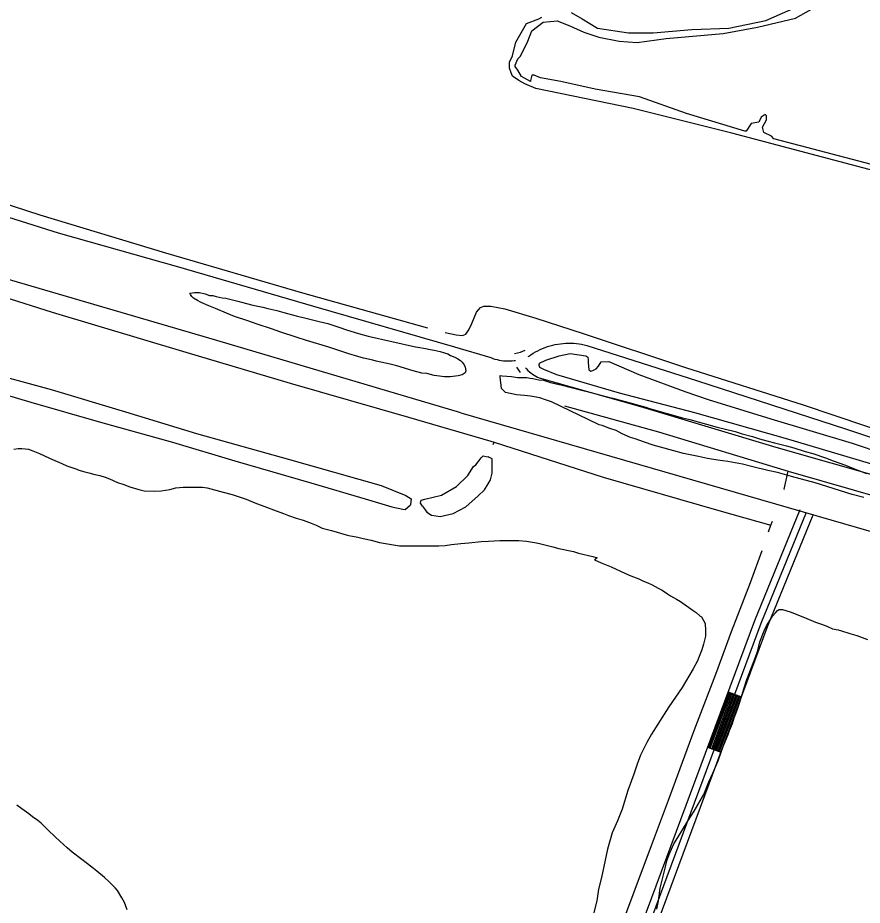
# Model space of a CAD drawing. Extents: x 3355677 to 3393573, y 612928 to 638357.
# Drawn here: x 3371751 to 3373539, y 631783 to 633662 of the extents above; entities that cross this region are included whole.
import ezdxf

# ---------------------------------------------------------------- set-up
doc = ezdxf.new("R2010")
doc.units = 0
for name, color, linetype in [('V-ROAD-CNTR', 7, 'Continuous'), ('V-SITE-VEGE', 7, 'Continuous'), ('V-TOPO-SHOR', 7, 'Continuous')]:
    doc.layers.add(name, color=color, linetype=linetype)

msp = doc.modelspace()

# ---------------------------------------------------------------- linework, layer by layer
at = {"layer": 'V-ROAD-CNTR'}
for p, q in [((3372807.1, 632922.1), (3372814.9, 632911.1)), ((3373255.3, 632234.9), (3373283.5, 632224.5)), ((3373211.8, 632117.7), (3373239.9, 632107.3))]:
    msp.add_line(p, q, dxfattribs=at)
for points in [[(3372689.3, 632825.7), (3372172.1, 632979.2), (3371663, 633127.9), (3371281.4, 633235.3), (3370843.5, 633369), (3370214.4, 633552.7), (3370031.1, 633601.7), (3369354.2, 633802.1), (3368798.3, 633962.4), (3368183.6, 634143), (3367760.5, 634265.5), (3367404.6, 634371.9), (3366885, 634523.8), (3366404.2, 634666.2), (3365988.3, 634788.7)], [(3372923, 633673.1), (3372945.9, 633660), (3372978.6, 633640.4), (3373044, 633630.5), (3373096.4, 633630.5), (3373178.2, 633637.1), (3373256.7, 633640.4), (3373335.2, 633656.7), (3373417, 633692.7)], [(3373786.5, 633276), (3373773.7, 633283.7), (3373750.8, 633290.2), (3373708.2, 633300.1), (3373263.3, 633417.9), (3373053.8, 633470.2), (3372847.7, 633512.7), (3372824.8, 633522.6), (3372811.7, 633529.1), (3372798.6, 633538.9), (3372795.4, 633545.5), (3372792.1, 633555.3), (3372792.1, 633568.4), (3372798.6, 633581.5), (3372805.2, 633610.9), (3372828.1, 633650.2), (3372854.3, 633660), (3372860.8, 633663.3)], [(3370435.8, 633632.6), (3370645, 633567.6), (3370902.5, 633485.9), (3371207.5, 633397.4), (3371517.8, 633307), (3371836.6, 633207), (3372091, 633134.9), (3372376.8, 633051.3), (3372675.6, 632965.5), (3372752.6, 632942.7), (3372756.9, 632941.1), (3372761.3, 632939.7), (3372765.8, 632938.5), (3372770.2, 632937.6), (3372774.8, 632936.8), (3372779.3, 632936.2), (3372783.9, 632935.8), (3372788.5, 632935.7), (3372793.1, 632935.8), (3372797.7, 632936), (3372802.3, 632936.5), (3372804.9, 632936.9)], [(3372831.4, 632944.9), (3372833, 632945.6), (3372837.6, 632948.8), (3372842.4, 632951.8), (3372847.2, 632954.6), (3372852.1, 632957.3), (3372857.2, 632959.7), (3372862.3, 632962), (3372867.6, 632964.1), (3372872.8, 632965.9), (3372878.2, 632967.6), (3372883.6, 632969), (3372889.1, 632970.3), (3372894.6, 632971.3), (3372900.2, 632972.1), (3372905.8, 632972.7), (3372911.4, 632973.1), (3372917, 632973.3), (3372922.6, 632973.2), (3372928.2, 632973), (3372933.8, 632972.5), (3372939.4, 632971.8), (3372944.9, 632970.9), (3372950.4, 632969.8), (3372955.9, 632968.5), (3373188, 632894.3), (3373505.7, 632791.3), (3373728.6, 632716.9)], [(3372802.6, 632951.7), (3372815.2, 632954.3), (3372825.2, 632958.5)], [(3372826.1, 632921.1), (3372828.4, 632918.6), (3372831.3, 632915.7), (3372834.3, 632912.9), (3372837.5, 632910.3), (3372840.8, 632907.9), (3372844.2, 632905.6), (3372847.8, 632903.5), (3372851.4, 632901.6), (3372855.2, 632899.9), (3373069.7, 632839.2), (3373356.3, 632753.3), (3373705.3, 632653.4)], [(3372689.3, 632825.7), (3374107.6, 632416), (3376258.9, 631784.3), (3376622, 631677.8), (3376886.1, 631598.8), (3377052.7, 631542.8), (3377164.3, 631502.4), (3377314.1, 631446.4), (3377479.7, 631374.3), (3377617.7, 631308.8), (3377728.3, 631253.3), (3377841.2, 631193.7), (3377971.9, 631122.6), (3378124.6, 631034.4), (3378237.6, 630961.9), (3378370.3, 630877.5), (3378499.8, 630785.3), (3378647.9, 630675), (3378785.3, 630563.4), (3378956.1, 630417.5), (3379071.3, 630311.8), (3379188.4, 630199.8), (3379351.8, 630038.9), (3379713.4, 629684.6)], [(3372083.8, 629150), (3372431.7, 630068.7), (3372759.8, 630920.4), (3372989.3, 631518.4), (3373311.4, 632385.8), (3373407.6, 632621.3)], [(3372097.8, 629144.7), (3372445.7, 630063.3), (3372773.8, 630915.1), (3373003.3, 631513.1), (3373325.3, 632380.4), (3373421.4, 632615.6)], [(3372111.8, 629139.4), (3372459.7, 630058), (3372787.8, 630909.7), (3373017.4, 631507.8), (3373339.3, 632375), (3373435.3, 632610)], [(3373214.6, 632116.7), (3373258.1, 632233.9)], [(3373217.4, 632115.6), (3373261, 632232.8)], [(3373220.3, 632114.6), (3373263.8, 632231.8)], [(3373223.1, 632113.6), (3373266.6, 632230.7)], [(3373225.9, 632112.5), (3373269.4, 632229.7)], [(3373228.7, 632111.5), (3373272.2, 632228.7)], [(3373231.5, 632110.4), (3373275, 632227.6)], [(3373234.3, 632109.4), (3373277.8, 632226.6)], [(3373237.1, 632108.3), (3373280.6, 632225.5)]]:
    msp.add_lwpolyline(points, dxfattribs=at)
at = {"layer": 'V-SITE-VEGE'}
msp.add_lwpolyline([(3372593, 632965.8), (3372598.2, 632964.8), (3372614.1, 632962.2), (3372624.1, 632960.1), (3372632.5, 632958.5), (3372645.2, 632955.9), (3372654.2, 632952.8), (3372661.6, 632950.7), (3372667.4, 632947.5), (3372676.3, 632943.3), (3372682.7, 632940.2), (3372688.5, 632936.5), (3372692.2, 632933.3), (3372695.9, 632927.5), (3372698, 632922.3), (3372699.6, 632914.9), (3372698.1, 632910.1), (3372691.7, 632905.9), (3372683.3, 632903.8), (3372666.4, 632902.1), (3372654.3, 632902.1), (3372637.9, 632904.2), (3372632.7, 632904.7), (3372616.8, 632908.9), (3372606.3, 632909.9), (3372588.3, 632914.6), (3372553.5, 632925.1), (3372539.2, 632928.8), (3372509.7, 632935), (3372502.8, 632937.6), (3372483.3, 632941.8), (3372471.1, 632944.9), (3372452.1, 632950.7), (3372436.8, 632955.9), (3372409.4, 632964.8), (3372362.4, 632979), (3372340.2, 632986.3), (3372308, 632996.8), (3372288, 633003.6), (3372257.9, 633013.6), (3372238.3, 633020.4), (3372209.8, 633029.8), (3372192.9, 633036.6), (3372169.7, 633046.6), (3372155.5, 633052.3), (3372139.1, 633059.7), (3372131.7, 633063.4), (3372123.2, 633068.6), (3372119.5, 633071.8), (3372116.9, 633076), (3372115.3, 633079.2), (3372124.8, 633080.8), (3372135.3, 633080.8), (3372147.5, 633077.6), (3372157, 633074.5), (3372163.8, 633074), (3372171.2, 633072.4), (3372183.4, 633069.3), (3372191.3, 633068.3), (3372216.6, 633062), (3372227.7, 633059.4), (3372245.6, 633054.7), (3372255.7, 633052.6), (3372269.9, 633049.5), (3372280, 633046.8), (3372299.5, 633042.1), (3372314.3, 633037.9), (3372340.7, 633031.2), (3372360.7, 633026.5), (3372389.2, 633019.1), (3372407.2, 633015), (3372432.5, 633006.6), (3372447.3, 633001.3), (3372472.1, 632994), (3372492.7, 632988.3)], close=True, dxfattribs=at)
for points in [[(3372979.5, 632801.6), (3372881.2, 632848.8), (3372868.6, 632853.6), (3372856.4, 632857.2), (3372836.4, 632860.9), (3372823.7, 632862.4), (3372806.8, 632864), (3372783.6, 632868.7), (3372775.1, 632877.6), (3372772.5, 632901.9), (3372772.4, 632904.5), (3372776.7, 632904), (3372796.2, 632902.5), (3372809.4, 632900.9), (3372823.6, 632900.4), (3372828.9, 632900.4), (3372835.8, 632898.9), (3372841.6, 632898.3), (3372854.2, 632895.7), (3372864.3, 632894.7), (3372879, 632890), (3372897.5, 632885.8), (3372900.7, 632884.8), (3372947.1, 632873.3), (3372956.6, 632870.6), (3373003.6, 632858.1), (3373011, 632856.5), (3373044.8, 632847.6), (3373080.7, 632837.7), (3373088.6, 632835.1), (3373158.8, 632815.2), (3373174.1, 632811.6), (3373209.5, 632802.1), (3373232.2, 632795.3), (3373270.2, 632785.9), (3373284.9, 632781.2), (3373306.6, 632775.5), (3373321.9, 632770.8), (3373337.2, 632766.6), (3373353.6, 632761.9), (3373378.4, 632755.6), (3373394.2, 632751.9), (3373418.5, 632744.1), (3373434.8, 632739.4), (3373461.2, 632730.5), (3373477.6, 632724.2), (3373504, 632714.7), (3373520.9, 632707.9), (3373548.4, 632697.4)], [(3373542.7, 632646.2), (3373517.9, 632653), (3373439.7, 632677.7), (3373389.6, 632690.7), (3373359.5, 632699.1), (3373339.5, 632703.3), (3373307.3, 632711.6), (3373285.6, 632716.9), (3373254.5, 632722.6), (3373233.4, 632725.7), (3373211.7, 632729.3), (3373192.2, 632733.5), (3373160.5, 632739.8), (3373140, 632745), (3373112, 632752.8), (3373096.1, 632757.6), (3373077.7, 632763.3), (3373058.1, 632770.7), (3373048.6, 632773.8), (3373030.7, 632781.1), (3373018, 632788), (3373004.3, 632792.7), (3372988.4, 632799), (3372982.1, 632800.6), (3372979.5, 632801.6)], [(3371742.2, 632748.6), (3371751.7, 632750.2), (3371759.6, 632750.2), (3371773.8, 632748.7), (3371782.8, 632745.5), (3371797.1, 632739.8), (3371807.6, 632735), (3371818.2, 632729.8), (3371829.3, 632725.1), (3371844.1, 632718.2), (3371854.6, 632713.5), (3371875.7, 632706.2), (3371880, 632704.6), (3371892.6, 632700.9), (3371901.1, 632698.9), (3371914.3, 632695.2), (3371924.3, 632693.1), (3371935.9, 632689.4), (3371944.9, 632685.8), (3371962.3, 632677.9), (3371975.5, 632673.7), (3371988.2, 632669), (3372007.2, 632663.2), (3372018.8, 632660.6), (3372040.4, 632659.6)], [(3372040.4, 632659.6), (3372054.7, 632660.7), (3372073.1, 632663.4), (3372085.3, 632666.6), (3372101.1, 632668.2), (3372142.2, 632668.3), (3372152.2, 632666.7), (3372186, 632657.8), (3372204.5, 632652.6), (3372234.6, 632643.2), (3372252.5, 632635.3), (3372277.4, 632625.9), (3372292.1, 632620.1), (3372313.8, 632612.8), (3372324.3, 632608.1), (3372340.7, 632602.8), (3372355, 632598.6), (3372371.9, 632591.8), (3372383, 632587.6), (3372395.1, 632581.3), (3372415.2, 632576.6), (3372446.3, 632567.7), (3372452.1, 632566.2), (3372471.1, 632562.5), (3372482.2, 632559.9), (3372499.1, 632556.2), (3372517, 632551.5), (3372559.2, 632544.2), (3372571.9, 632544.3), (3372591.9, 632543.8), (3372606.2, 632543.8), (3372628.3, 632544.4), (3372642.6, 632544.4), (3372655.8, 632545), (3372669, 632546.6), (3372689, 632548.8), (3372705.9, 632550.4), (3372732.2, 632553.1), (3372747.5, 632554.2), (3372771.8, 632555.3), (3372811.9, 632555.4), (3372828.2, 632553.8), (3372849.4, 632550.7), (3372858.3, 632548.6), (3372872.6, 632545), (3372884.2, 632541.8), (3372896.3, 632538.2), (3372927.5, 632531.9), (3372938.5, 632528.8), (3372968.6, 632521.5), (3372977.6, 632518.9), (3372974.4, 632516.2), (3372972.3, 632514.6), (3372986.6, 632508.3), (3373007.7, 632499.9), (3373037.8, 632485.8), (3373049.4, 632480.5), (3373065.8, 632474.2), (3373075.8, 632469.5), (3373084.8, 632465.8), (3373094.3, 632461.6), (3373107, 632454.8), (3373115.4, 632450.1), (3373126.5, 632442.7), (3373133.4, 632438.5), (3373146.1, 632431.2), (3373154, 632425.9), (3373164, 632419.1), (3373171.4, 632414.3), (3373181, 632407), (3373187.8, 632402.8), (3373195.8, 632395.4), (3373198.4, 632393.8), (3373206.3, 632379.6), (3373207.4, 632364.8), (3373207.5, 632352.7), (3373203.3, 632335.8), (3373199.6, 632324.2), (3373193.8, 632309.9), (3373190.2, 632300.4), (3373181.2, 632283.5), (3373158.1, 632243.9), (3373129.7, 632203.2), (3373119.8, 632187.4), (3373092.9, 632145.6), (3373083, 632127.7), (3373069.8, 632100.8), (3373062.5, 632081.7), (3373055.2, 632060.6), (3373042.6, 632026.3), (3373030.5, 631986.7), (3373021.1, 631961.9), (3373009.6, 631936.6), (3372999.6, 631901.7), (3372994.4, 631878.5), (3372987.1, 631842.1), (3372980.8, 631816.8), (3372977.2, 631792.5), (3372967.8, 631756.6)], [(3373156.7, 631939), (3373170.4, 631962.3), (3373183, 631982.3), (3373204, 632017.7), (3373214.5, 632044.7), (3373222.9, 632062.6), (3373229.2, 632077.9), (3373233.9, 632089), (3373240.2, 632107), (3373244.9, 632119.1), (3373255.4, 632144.4), (3373258, 632153.4), (3373264.3, 632168.2), (3373268, 632179.8), (3373275.3, 632198.3), (3373279.5, 632211), (3373284.8, 632229.4), (3373288.4, 632241.6), (3373294.7, 632261.1), (3373300, 632273.8), (3373313.1, 632308.6), (3373317.8, 632322.4), (3373322.5, 632340.8), (3373331.4, 632364.1), (3373336.6, 632374.6), (3373345.1, 632387.8), (3373349.3, 632395.2), (3373355.6, 632402.1), (3373359.8, 632406.9), (3373363.5, 632409.5), (3373370.3, 632409), (3373377.2, 632407.4), (3373388.3, 632403.8), (3373422.1, 632390.1), (3373440.5, 632382.8), (3373452.7, 632378.6), (3373464.3, 632373.9), (3373476.4, 632368.6), (3373488.1, 632366), (3373495.4, 632363.9), (3373512.9, 632358.7), (3373527.6, 632354.5), (3373550.3, 632346.1)], [(3371782, 631970.6), (3371774.1, 631976.9), (3371759.3, 631987.4), (3371748.7, 631994.8)], [(3371982.4, 631773.3), (3371976.5, 631789.1), (3371971.2, 631799.1), (3371961.7, 631814.4), (3371956.9, 631819.6), (3371943.7, 631833.3), (3371934.2, 631841.7), (3371918.3, 631854.9), (3371907.8, 631863.8), (3371886.6, 631879.6), (3371866, 631895.4), (3371855.5, 631904.3), (3371839.6, 631918.5), (3371830.1, 631928), (3371815.3, 631942.2), (3371807.4, 631950.1), (3371800, 631956.9), (3371793.6, 631962.2), (3371782, 631970.6)], [(3373103.8, 631774.8), (3373107.5, 631792.3), (3373111.1, 631819.2), (3373121.6, 631861.4), (3373125.2, 631877.2), (3373130.5, 631890.4), (3373140.4, 631913.1), (3373148.8, 631926.3), (3373156.7, 631939)]]:
    msp.add_lwpolyline(points, dxfattribs=at)
at = {"layer": 'V-TOPO-SHOR'}
for p, q in [((3372757.5, 632758.6), (3372759.5, 632763.5)), ((3373340.8, 632573.7), (3373345.7, 632588))]:
    msp.add_line(p, q, dxfattribs=at)
for points in [[(3373669, 633322.9), (3373352.2, 633406.2), (3373346.8, 633411.5), (3373330.7, 633419.6), (3373328, 633430.3), (3373336.1, 633446.4), (3373336.1, 633454.5), (3373333.4, 633457.2), (3373325.3, 633451.8), (3373319.9, 633441.1), (3373303.8, 633438.4), (3373293.1, 633422.3), (3373290.4, 633422.3), (3373166.9, 633459.9), (3373067.6, 633494.8), (3372973.6, 633510.9), (3372901.1, 633527), (3372858.1, 633535), (3372844.7, 633540.4), (3372839.3, 633540.4), (3372836.7, 633529.7), (3372836.7, 633527), (3372817.9, 633537.7), (3372809.8, 633551.2), (3372804.4, 633559.2), (3372804.4, 633561.9), (3372809.8, 633575.3), (3372815.2, 633580.7), (3372831.3, 633612.9), (3372839.3, 633634.4), (3372863.5, 633653.2), (3372893, 633655.9), (3372919.9, 633645.1), (3372949.4, 633631.7), (3372981.6, 633621), (3373024.6, 633612.9), (3373062.2, 633610.2), (3373123.9, 633618.3), (3373244.8, 633629), (3373317.3, 633642.4), (3373397.8, 633661.2), (3373454.2, 633693.5)], [(3371322.7, 633388.5), (3371560.6, 633321.6), (3371797.4, 633244.9), (3372063.7, 633164.3), (3372353.7, 633079.6), (3372618.5, 633006)], [(3371617.9, 633103.7), (3371823.3, 633038.8), (3372106.8, 632954), (3372327.5, 632888.3), (3372578.1, 632816.5), (3372752.8, 632765.6), (3372759.5, 632763.5), (3372990.3, 632689.2), (3373235.5, 632619)], [(3372656, 632996.1), (3372679.4, 632990.8), (3372692.4, 632989.7), (3372699.7, 632992), (3372706.1, 633001.2), (3372712.2, 633015), (3372722.1, 633039.1), (3372730.5, 633049.1), (3372737.8, 633051.4), (3372752.7, 633051.4), (3372782.6, 633045.8), (3372848.1, 633026), (3372947.8, 632993.7), (3373164.6, 632921.5), (3373413.7, 632842.4), (3373678.1, 632753.4), (3373749.3, 632733.7)], [(3373585.5, 632709.2), (3373376.3, 632771.5), (3373184.8, 632825.8), (3373025.4, 632867.2), (3372892.4, 632906.3), (3372864.5, 632917.3), (3372856.4, 632921.9), (3372854.9, 632926.1), (3372856, 632930.7), (3372869.4, 632937.6), (3372897.3, 632946.5), (3372920.3, 632951.1), (3372954, 632946.2), (3372958.2, 632943.6), (3372958.6, 632938.2), (3372958.6, 632932.1), (3372959.8, 632916.8), (3372964.4, 632913.7), (3372968.6, 632915.3), (3372975.5, 632918.7), (3372980.8, 632924.5), (3372986.2, 632933.7), (3373002.6, 632934.1), (3373065.9, 632907.1), (3373165.5, 632870.5), (3373213, 632854.2)], [(3371576.3, 632901.9), (3371584.7, 632907.3), (3371609.6, 632917.7), (3371625.6, 632920.8), (3371640.6, 632920.8), (3371670.1, 632915.9), (3371821.4, 632874.9), (3371979.2, 632827.8), (3372129.4, 632782.2), (3372326.4, 632726.7), (3372520.6, 632671.7), (3372572.7, 632650.4), (3372584.2, 632643.5), (3372582.3, 632631.2)], [(3371598.2, 632875.9), (3371612.3, 632879.8), (3371631.5, 632884), (3371649.9, 632883.7), (3371692, 632873.4), (3371778.6, 632848), (3371926.1, 632805.8), (3372078.6, 632763.3), (3372210.7, 632723.8), (3372371.6, 632677.5), (3372486.2, 632643.3), (3372542.9, 632626.9), (3372566.3, 632621.6), (3372571.2, 632621.3), (3372582.3, 632631.2)], [(3372908.7, 632840.9), (3373107.5, 632785.4), (3373382.2, 632702.2)], [(3373213, 632854.2), (3373345.6, 632813.2), (3373517.6, 632761.5), (3373719.2, 632693.8)], [(3372608, 632628.2), (3372603.8, 632634.7), (3372604.9, 632640.5), (3372612.5, 632643.2), (3372647.8, 632651.7), (3372679.9, 632669.8), (3372703.6, 632692.8), (3372716.1, 632712), (3372721.1, 632715.4), (3372725.7, 632722.3), (3372731.8, 632730.8), (3372736.4, 632734.6), (3372742.9, 632733.5), (3372746.7, 632732.3)], [(3372608, 632628.2), (3372617.2, 632615.2), (3372627.2, 632609.1), (3372645.6, 632606.1), (3372673.1, 632612.3), (3372699.5, 632626.5), (3372725.9, 632650), (3372739.2, 632663), (3372747.2, 632675.3), (3372752.2, 632683.7), (3372755.2, 632698.3), (3372755.2, 632728.5), (3372746.7, 632732.3)], [(3373373.3, 632663.2), (3373373.5, 632663.9), (3373382.2, 632702.2), (3373591, 632642.2), (3373876.4, 632560.6), (3374149.6, 632480.8), (3374539.2, 632369.9), (3374689.8, 632323.9), (3374698.6, 632327.8), (3374714.3, 632352.3), (3374724, 632376.2)], [(3373235.5, 632619), (3373345.7, 632588), (3373348.9, 632596.6)], [(3372858.5, 631293.6), (3372895.6, 631390.3), (3372934.4, 631491.6), (3372981.7, 631617.7), (3373025.5, 631730.1), (3373058.3, 631817.2), (3373092.8, 631909.8), (3373129, 632005.9), (3373183.1, 632153), (3373229.1, 632272.7), (3373262.4, 632362.8), (3373302.4, 632466.2), (3373327.1, 632534.4)]]:
    msp.add_lwpolyline(points, dxfattribs=at)

doc.saveas('drawing.dxf')
